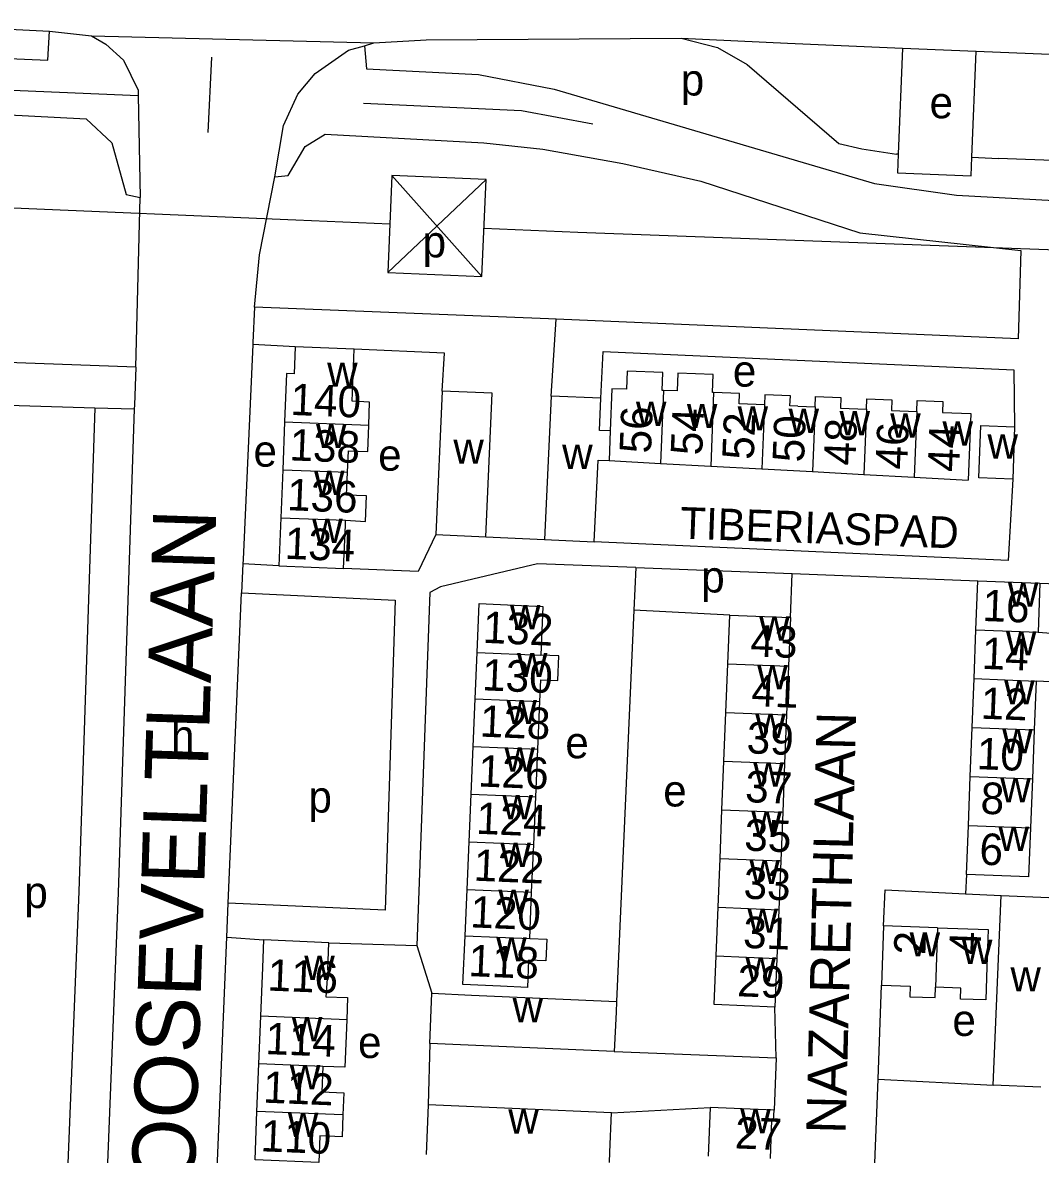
# Model space of a CAD drawing. Extents: x 159675 to 162108, y 386471 to 388472.
# Drawn here: x 161401.7 to 161530.7, y 387315.3 to 387458.8 of the extents above; entities that cross this region are included whole.
import ezdxf

# ---------------------------------------------------------------- set-up
doc = ezdxf.new("R2010")
doc.units = 0
for name, color, linetype in [('BLT_Basislijn', 7, 'Continuous'), ('BLT_Bebouwing', 7, 'Continuous'), ('BLT_Centroide', 7, 'Continuous'), ('BLT_Hoogspanningsmast_en_leidingen', 7, 'Continuous'), ('BLT_Huisnummer', 7, 'Continuous'), ('BLT_Huisnummer_ tussenligend', 7, 'Continuous'), ('BLT_Huisnummer_reeks', 7, 'Continuous'), ('BLT_Onderverdeling_panden', 7, 'Continuous'), ('BLT_Straatnaam', 7, 'Continuous'), ('BLT_Straatnaam_hoofdweg', 7, 'Continuous'), ('BLT_Straatnaam_verkleind', 7, 'Continuous'), ('BLT_Vlakafsluiter', 7, 'Continuous')]:
    doc.layers.add(name, color=color, linetype=linetype)

msp = doc.modelspace()

# ---------------------------------------------------------------- linework, layer by layer
at = {"layer": 'BLT_Basislijn'}
for p, q in [((161498.66, 387456.2), (161513.27, 387455.58)), ((161425.6, 387454.41), (161425.13, 387444.85)), ((161513.27, 387455.58), (161512.71, 387442.12)), ((161513.27, 387455.58), (161522.59, 387455.19)), ((161522.06, 387441.75), (161522.59, 387455.19)), ((161522.59, 387455.19), (161563.27, 387453.47)), ((161416.31, 387449.55), (161416.56, 387436.63)), ((161512.71, 387442.12), (161512.48, 387442.13)), ((161522.06, 387441.75), (161525.42, 387441.58)), ((161533.45, 387441.26), (161525.42, 387441.58)), ((161416.02, 387415.1), (161416.56, 387436.63)), ((161468.7, 387411.45), (161469.32, 387421.19)), ((161436.23, 387417.71), (161430.86, 387418)), ((161395.41, 387410.42), (161410.82, 387409.97)), ((161410.82, 387409.97), (161415.82, 387409.83)), ((161415.82, 387409.83), (161413.79, 387348.43)), ((161460.39, 387393.61), (161467.86, 387393.24)), ((161429.58, 387390.15), (161429.43, 387386.48)), ((161434.16, 387389.92), (161429.58, 387390.15)), ((161479.42, 387389.69), (161479.18, 387384.31)), ((161479.42, 387389.69), (161499.26, 387388.93)), ((161499.05, 387383.37), (161499.26, 387388.93)), ((161499.26, 387388.93), (161522.81, 387388.02)), ((161530.69, 387387.71), (161542.68, 387387.28)), ((161427.71, 387347.14), (161429.43, 387386.48)), ((161479.18, 387384.31), (161476.98, 387334.69)), ((161491.34, 387383.68), (161479.18, 387384.31)), ((161521.37, 387350.78), (161521.26, 387348.34)), ((161413.79, 387348.43), (161410.85, 387275.63)), ((161521.26, 387348.34), (161525.76, 387348.11)), ((161427.55, 387342.83), (161427.71, 387347.14)), ((161426.27, 387312.44), (161427.55, 387342.83)), ((161427.55, 387342.83), (161432.26, 387342.49)), ((161440.5, 387342.09), (161451.64, 387341.78)), ((161451.64, 387341.78), (161453.57, 387335.71)), ((161510.15, 387324.8), (161510.59, 387336.73)), ((161497.25, 387327.54), (161497.08, 387333.96)), ((161453.3, 387329.35), (161453.09, 387321.57)), ((161509.67, 387311.89), (161510.15, 387324.8)), ((161510.15, 387324.8), (161524.74, 387324.05)), ((161476.36, 387320.57), (161488.85, 387321.21))]:
    msp.add_line(p, q, dxfattribs=at)
for points in [[(161260.28, 387465.84), (161260.68, 387463.35), (161262.43, 387461.96), (161312.28, 387459.63), (161335.78, 387456.99), (161404.84, 387454.04), (161405.05, 387457.71)], [(161260.28, 387465.84), (161302.6, 387464.08), (161334.1, 387461.28), (161405.05, 387457.71)], [(161405.05, 387457.71), (161410.41, 387457.11)], [(161410.41, 387457.11), (161412.22, 387456.05), (161414.45, 387454.03), (161416.3, 387450.22), (161416.31, 387449.55)], [(161433.64, 387439.24), (161434.76, 387445.76), (161436.57, 387449.73), (161438.74, 387452.35), (161442.98, 387455.3), (161445.01, 387455.86)], [(161445.01, 387455.86), (161446.19, 387456.23)], [(161445.01, 387455.86), (161445.29, 387452.96), (161459.49, 387452.21), (161469.07, 387450.38), (161509.7, 387438.41), (161520.11, 387436.93), (161545.63, 387435.52), (161545.91, 387440.66)], [(161446.19, 387456.23), (161452.83, 387456.62), (161485.2, 387456.83)], [(161485.2, 387456.83), (161489.81, 387455.63), (161493.57, 387453.5), (161505.18, 387443.46), (161508.09, 387442.79), (161512.48, 387442.13)], [(161325.98, 387454.79), (161335.48, 387452.99), (161416.31, 387449.55)], [(161444.91, 387448.6), (161464.93, 387447.67), (161473.99, 387445.97)], [(161416.02, 387415.1), (161378.82, 387416.45), (161378.6, 387416.68), (161379.57, 387448.17), (161409.71, 387446.59), (161412.96, 387443.54), (161414.8, 387437.01), (161416.56, 387436.63)], [(161433.64, 387439.24), (161435.33, 387439.4), (161437.49, 387443.08), (161440.01, 387444.65), (161460.15, 387443.54), (161467.63, 387442.74), (161477.77, 387440.93), (161487.68, 387438.69), (161507.86, 387432.16), (161528.27, 387429.91), (161527.92, 387418.71), (161469.32, 387421.19)], [(161512.71, 387442.12), (161512.61, 387439.76), (161521.96, 387439.36), (161522.06, 387441.75)], [(161431.05, 387422.71), (161431.68, 387429.36), (161433.64, 387439.24)], [(161431.05, 387422.71), (161430.87, 387418.22), (161430.86, 387418)], [(161469.32, 387421.19), (161468.36, 387421.23), (161431.05, 387422.71)], [(161430.86, 387418), (161429.61, 387390.74), (161429.58, 387390.15)], [(161454.86, 387412.08), (161455.18, 387416.88), (161443.72, 387417.41)], [(161475, 387411.16), (161475.31, 387417.11), (161527.37, 387414.79), (161527.48, 387407.54)], [(161416.02, 387415.1), (161415.84, 387410.3), (161415.82, 387409.83)], [(161527.23, 387400.91), (161526.65, 387390.59), (161474.16, 387392.95)], [(161454.06, 387393.89), (161451.84, 387389.2), (161442.37, 387389.59)], [(161479.42, 387389.69), (161466.94, 387390.18), (161454.67, 387387.26), (161453.32, 387386.54), (161451.64, 387341.78)], [(161429.43, 387386.48), (161448.89, 387385.58), (161447.62, 387346.24), (161427.71, 387347.14)], [(161510.85, 387344.26), (161511.06, 387348.85), (161521.26, 387348.34)], [(161476.7, 387328.33), (161497.25, 387327.54)], [(161497.25, 387327.54), (161496.96, 387320.89)]]:
    msp.add_lwpolyline(points, dxfattribs=at)
at = {"layer": 'BLT_Bebouwing'}
for p, q in [((161443.72, 387417.41), (161436.23, 387417.71)), ((161454.86, 387412.08), (161454.06, 387393.89)), ((161468.7, 387411.45), (161467.86, 387393.24)), ((161475, 387411.16), (161468.7, 387411.45)), ((161500, 387410.16), (161502.18, 387410.08)), ((161434.89, 387408.17), (161434.65, 387402.11)), ((161527.48, 387407.54), (161527.23, 387400.91)), ((161476.04, 387403.27), (161482.57, 387402.91)), ((161482.57, 387402.91), (161488.93, 387402.57)), ((161434.65, 387402.11), (161434.4, 387396.02)), ((161488.93, 387402.57), (161495.42, 387402.22)), ((161495.42, 387402.22), (161501.85, 387401.87)), ((161501.85, 387401.87), (161508.35, 387401.52)), ((161508.35, 387401.52), (161514.73, 387401.17)), ((161514.73, 387401.17), (161521.57, 387400.8)), ((161434.4, 387396.02), (161434.16, 387389.92)), ((161454.06, 387393.89), (161460.39, 387393.61)), ((161467.86, 387393.24), (161474.16, 387392.95)), ((161434.16, 387389.92), (161442.37, 387389.59)), ((161522.57, 387381.81), (161522.81, 387388.02)), ((161522.81, 387388.02), (161530.69, 387387.71)), ((161530.69, 387387.71), (161530.45, 387381.51)), ((161491.1, 387377.5), (161491.34, 387383.68)), ((161491.34, 387383.68), (161499.05, 387383.37)), ((161499.05, 387383.37), (161498.8, 387377.19)), ((161522.33, 387375.61), (161522.57, 387381.81)), ((161459.05, 387373.04), (161459.31, 387378.94)), ((161490.85, 387371.32), (161491.1, 387377.5)), ((161498.8, 387377.19), (161498.56, 387371.02)), ((161522.09, 387369.4), (161522.33, 387375.61)), ((161530.21, 387375.3), (161529.97, 387369.1)), ((161458.8, 387367.01), (161459.05, 387373.04)), ((161466.99, 387366.66), (161467.25, 387372.7)), ((161490.6, 387365.15), (161490.85, 387371.32)), ((161498.56, 387371.02), (161498.31, 387364.84)), ((161521.85, 387363.2), (161522.09, 387369.4)), ((161529.97, 387369.1), (161529.73, 387362.89)), ((161458.54, 387360.97), (161458.8, 387367.01)), ((161466.74, 387360.62), (161466.99, 387366.66)), ((161490.36, 387358.97), (161490.6, 387365.15)), ((161498.31, 387364.84), (161498.06, 387358.66)), ((161521.61, 387356.99), (161521.85, 387363.2)), ((161529.73, 387362.89), (161529.49, 387356.69)), ((161458.28, 387354.93), (161458.54, 387360.97)), ((161466.48, 387354.58), (161466.74, 387360.62)), ((161490.11, 387352.8), (161490.36, 387358.97)), ((161498.06, 387358.66), (161497.82, 387352.49)), ((161521.37, 387350.78), (161521.61, 387356.99)), ((161458.03, 387348.89), (161458.28, 387354.93)), ((161466.22, 387348.54), (161466.48, 387354.58)), ((161489.86, 387346.62), (161490.11, 387352.8)), ((161497.82, 387352.49), (161497.57, 387346.31)), ((161457.78, 387343.01), (161458.03, 387348.89)), ((161465.97, 387342.66), (161466.22, 387348.54)), ((161524.74, 387324.05), (161525.76, 387348.11)), ((161525.76, 387348.11), (161531.81, 387347.85)), ((161489.62, 387340.44), (161489.86, 387346.62)), ((161497.57, 387346.31), (161497.33, 387340.14)), ((161510.85, 387344.26), (161510.59, 387336.73)), ((161517.71, 387344.03), (161510.85, 387344.26)), ((161440.5, 387342.09), (161432.26, 387342.49)), ((161440.37, 387338.67), (161440.5, 387342.09)), ((161453.3, 387329.35), (161453.57, 387335.71)), ((161431.62, 387326.76), (161431.87, 387332.79)), ((161476.7, 387328.33), (161453.3, 387329.35)), ((161431.38, 387320.74), (161431.62, 387326.76)), ((161530.8, 387323.8), (161524.74, 387324.05)), ((161453.09, 387321.57), (161452.82, 387315.26)), ((161476.36, 387320.57), (161453.09, 387321.57)), ((161488.85, 387321.21), (161488.6, 387315.07)), ((161496.96, 387320.89), (161488.85, 387321.21))]:
    msp.add_line(p, q, dxfattribs=at)
for points in [[(161436.23, 387417.71), (161436.09, 387414.27), (161435.14, 387414.3), (161434.89, 387408.17)], [(161445.56, 387407.74), (161445.67, 387410.69), (161443.46, 387410.78), (161443.72, 387417.41)], [(161482.93, 387412.16), (161482.78, 387412.16), (161482.87, 387414.43), (161478.33, 387414.61), (161478.24, 387412.3), (161476.4, 387412.38), (161476.19, 387407.02)], [(161489.3, 387411.89), (161489.17, 387411.9), (161489.26, 387414.19), (161484.78, 387414.37), (161484.69, 387412.09), (161482.93, 387412.16)], [(161460.39, 387393.61), (161461.19, 387411.8), (161454.86, 387412.08)], [(161495.74, 387410.34), (161492.52, 387410.47), (161492.57, 387411.76), (161489.3, 387411.89)], [(161500, 387410.16), (161498.98, 387410.2), (161499.03, 387411.49), (161495.8, 387411.62), (161495.74, 387410.34)], [(161502.18, 387410.08), (161502.23, 387411.38), (161505.44, 387411.25), (161505.38, 387409.9), (161508.68, 387409.77)], [(161476.19, 387407.02), (161474.81, 387407.09), (161475, 387411.16)], [(161508.68, 387409.77), (161508.73, 387411.11), (161511.92, 387410.98), (161511.87, 387409.62), (161515.06, 387409.49)], [(161515.06, 387409.49), (161515.12, 387410.87), (161518.37, 387410.74), (161518.31, 387409.36), (161521.91, 387409.22), (161521.57, 387400.8)], [(161442.86, 387401.78), (161442.97, 387404.52), (161445.42, 387404.42), (161445.56, 387407.74)], [(161527.23, 387400.91), (161522.93, 387401.07), (161523.18, 387407.7), (161527.48, 387407.54)], [(161474.16, 387392.95), (161474.64, 387403.33), (161476.04, 387403.27)], [(161442.61, 387395.69), (161445.13, 387395.55), (161445.26, 387398.78), (161442.74, 387398.88), (161442.86, 387401.78)], [(161442.37, 387389.59), (161442.59, 387395.09), (161442.61, 387395.69)], [(161459.31, 387378.94), (161459.57, 387385.12), (161467.64, 387384.78), (161467.38, 387378.6)], [(161530.45, 387381.51), (161533.23, 387381.31), (161532.99, 387375.18), (161530.21, 387375.3)], [(161467.25, 387372.7), (161467.37, 387375.48), (161469.52, 387375.39), (161469.66, 387378.5), (161467.38, 387378.6)], [(161529.49, 387356.69), (161529.25, 387350.48), (161521.37, 387350.78)], [(161517.71, 387344.03), (161524.13, 387343.81), (161523.97, 387339.08), (161523.82, 387334.87), (161520.61, 387334.98), (161520.65, 387336.37), (161517.45, 387336.48)], [(161431.87, 387332.79), (161432.12, 387338.98), (161432.26, 387342.49)], [(161465.97, 387342.66), (161468.15, 387342.57), (161468.03, 387339.83), (161465.83, 387339.92), (161465.68, 387336.46), (161462.28, 387336.61), (161457.51, 387336.81), (161457.78, 387343.01)], [(161497.08, 387333.96), (161489.37, 387334.27), (161489.62, 387340.44)], [(161497.33, 387340.14), (161497.08, 387333.96)], [(161440.37, 387338.67), (161440.1, 387335.26), (161442.88, 387335.16), (161442.77, 387332.36)], [(161510.59, 387336.73), (161514.22, 387336.6), (161514.18, 387335.28), (161517.4, 387335.17), (161517.45, 387336.48)], [(161453.57, 387335.71), (161458.57, 387335.49), (161476.98, 387334.69)], [(161476.98, 387334.69), (161476.92, 387333.33), (161476.7, 387328.33)], [(161442.77, 387332.36), (161442.53, 387326.33), (161439.74, 387326.43)], [(161439.74, 387326.43), (161439.61, 387323.21), (161442.4, 387323.1), (161442.29, 387320.31)], [(161496.51, 387314.74), (161496.7, 387319.6), (161496.91, 387319.59), (161496.96, 387320.89)], [(161442.29, 387320.31), (161442.18, 387317.51), (161439.35, 387317.62), (161439.22, 387314.26), (161431.13, 387314.59), (161431.38, 387320.74)], [(161476.09, 387314.27), (161476.15, 387315.57), (161476.36, 387320.57)]]:
    msp.add_lwpolyline(points, dxfattribs=at)
at = {"layer": 'BLT_Hoogspanningsmast_en_leidingen'}
for p, q in [((161241.41, 387441.98), (161436.3, 387433.8)), ((161460.43, 387438.9), (161447.96, 387427.12)), ((161448.5, 387439.42), (161459.88, 387426.6)), ((161436.3, 387433.8), (161448.23, 387433.27)), ((161460.16, 387432.75), (161472.08, 387432.22)), ((161472.08, 387432.22), (161670.31, 387424.88))]:
    msp.add_line(p, q, dxfattribs=at)
msp.add_lwpolyline([(161448.5, 387439.42), (161447.96, 387427.12), (161459.88, 387426.6), (161460.43, 387438.9)], close=True, dxfattribs=at)
at = {"layer": 'BLT_Huisnummer_reeks'}
for p, q in [((161410.82, 387409.97), (161408.8, 387348.61)), ((161408.8, 387348.61), (161405.85, 387275.81))]:
    msp.add_line(p, q, dxfattribs=at)
at = {"layer": 'BLT_Onderverdeling_panden'}
for p, q in [((161482.93, 387412.16), (161482.57, 387402.91)), ((161489.3, 387411.89), (161488.93, 387402.57)), ((161495.74, 387410.34), (161495.42, 387402.22)), ((161502.18, 387410.08), (161501.85, 387401.87)), ((161508.68, 387409.77), (161508.35, 387401.52)), ((161515.06, 387409.49), (161514.73, 387401.17)), ((161434.89, 387408.17), (161445.56, 387407.74)), ((161476.19, 387407.02), (161476.04, 387403.27)), ((161434.65, 387402.11), (161442.86, 387401.78)), ((161434.4, 387396.02), (161442.61, 387395.69)), ((161522.57, 387381.81), (161530.45, 387381.51)), ((161459.31, 387378.94), (161467.38, 387378.6)), ((161491.1, 387377.5), (161498.8, 387377.19)), ((161522.33, 387375.61), (161530.21, 387375.3)), ((161459.05, 387373.04), (161467.25, 387372.7)), ((161490.85, 387371.32), (161498.56, 387371.02)), ((161522.09, 387369.4), (161529.97, 387369.1)), ((161458.8, 387367.01), (161466.99, 387366.66)), ((161490.6, 387365.15), (161498.31, 387364.84)), ((161521.85, 387363.2), (161529.73, 387362.89)), ((161458.54, 387360.97), (161466.74, 387360.62)), ((161490.36, 387358.97), (161498.06, 387358.66)), ((161521.61, 387356.99), (161529.49, 387356.69)), ((161458.28, 387354.93), (161466.48, 387354.58)), ((161490.11, 387352.8), (161497.82, 387352.49)), ((161458.03, 387348.89), (161466.22, 387348.54)), ((161489.86, 387346.62), (161497.57, 387346.31)), ((161517.71, 387344.03), (161517.45, 387336.48)), ((161457.78, 387343.01), (161465.97, 387342.66)), ((161489.62, 387340.44), (161497.33, 387340.14)), ((161442.77, 387332.36), (161431.87, 387332.79)), ((161439.74, 387326.43), (161431.62, 387326.76)), ((161442.29, 387320.31), (161431.38, 387320.74))]:
    msp.add_line(p, q, dxfattribs=at)
at = {"layer": 'BLT_Vlakafsluiter'}
for p, q in [((161410.41, 387457.11), (161446.19, 387456.23)), ((161485.2, 387456.83), (161498.66, 387456.2))]:
    msp.add_line(p, q, dxfattribs=at)

# ---------------------------------------------------------------- texts
at = {"layer": 'BLT_Centroide'}
for s, p in [('p', (161485.13, 387449.56)), ('e', (161516.69, 387446.67)), ('p', (161452.39, 387429.03)), ('w', (161440.28, 387412.62)), ('e', (161491.74, 387412.64)), ('w', (161479.45, 387407.67)), ('w', (161485.91, 387407.38)), ('w', (161492.34, 387407.08)), ('w', (161498.8, 387406.77)), ('w', (161505.27, 387406.47)), ('w', (161511.7, 387406.17)), ('w', (161438.87, 387404.84)), ('w', (161518.33, 387405.16)), ('e', (161430.94, 387402.49)), ('w', (161456.29, 387402.86)), ('w', (161524.03, 387403.52)), ('e', (161446.75, 387401.98)), ('w', (161470.09, 387402.19)), ('w', (161438.62, 387398.91)), ('w', (161438.38, 387392.81)), ('p', (161487.73, 387386.54)), ('w', (161526.63, 387384.75)), ('w', (161463.47, 387381.88)), ('w', (161495.08, 387380.44)), ('w', (161526.38, 387378.56)), ('w', (161464.36, 387375.81)), ('w', (161494.83, 387374.25)), ('w', (161526.15, 387372.34)), ('w', (161463.02, 387369.84)), ('w', (161494.58, 387368.09)), ('h', (161420.47, 387366.36)), ('e', (161470.49, 387365.51)), ('w', (161525.91, 387366.16)), ('w', (161462.77, 387363.81)), ('w', (161494.33, 387361.91)), ('e', (161482.91, 387359.4)), ('w', (161525.66, 387359.94)), ('p', (161437.91, 387358.63)), ('w', (161462.51, 387357.78)), ('w', (161494.09, 387355.72)), ('w', (161525.43, 387353.75)), ('w', (161462.25, 387351.72)), ('w', (161493.84, 387349.56)), ('p', (161401.87, 387346.53)), ('w', (161462, 387345.78)), ('w', (161493.59, 387343.38)), ('w', (161461.73, 387339.75)), ('w', (161514.16, 387340.38)), ('w', (161520.8, 387339.44)), ('w', (161437.38, 387337.41)), ('w', (161493.34, 387337.19)), ('w', (161526.95, 387335.95)), ('w', (161463.8, 387332.03)), ('w', (161435.8, 387329.62)), ('e', (161519.59, 387330.3)), ('e', (161444.2, 387327.5)), ('w', (161435.55, 387323.53)), ('w', (161463.26, 387317.91)), ('w', (161492.68, 387317.97)), ('w', (161435.3, 387317.5))]:
    msp.add_text(s, height=4, dxfattribs=at).set_placement(p)
at = {"layer": 'BLT_Huisnummer'}
for s, rotation, p in [('140', 357.6982, (161435.58, 387409.06)), ('56', 87.7135, (161481.35, 387404.12)), ('52', 87.7135, (161494.38, 387403.32)), ('48', 87.7135, (161507.26, 387402.59)), ('44', 87.7135, (161520.43, 387401.78)), ('134', 357.6985, (161434.85, 387390.82)), ('16', 357.7832, (161523.35, 387382.93)), ('132', 357.558, (161459.97, 387380.16)), ('43', 357.7118, (161493.92, 387378.45)), ('10', 357.7832, (161522.63, 387364.14)), ('126', 357.558, (161459.38, 387361.95)), ('37', 357.7118, (161493.25, 387359.96)), ('6', 357.7832, (161522.96, 387352.03)), ('122', 357.558, (161458.81, 387350)), ('33', 357.7118, (161493.05, 387347.72)), ('2', 88.0353, (161516.15, 387340.53)), ('4', 88.0279, (161523.15, 387340.51)), ('118', 357.558, (161458.15, 387337.9)), ('116', 357.7308, (161432.67, 387336.06)), ('29', 357.7118, (161492.24, 387335.34)), ('110', 357.7074, (161431.79, 387315.68)), ('27', 357.6987, (161491.94, 387316.05))]:
    msp.add_text(s, height=4, rotation=rotation, dxfattribs=at).set_placement(p)
at = {"layer": 'BLT_Huisnummer_ tussenligend'}
for s, rotation, p in [('54', 87.7135, (161487.84, 387403.89)), ('50', 87.7135, (161500.76, 387402.99)), ('138', 357.6985, (161435.46, 387403.3)), ('46', 87.7135, (161513.82, 387402.09)), ('136', 357.6985, (161435.15, 387396.98)), ('14', 357.7832, (161523.25, 387376.86)), ('130', 357.558, (161459.88, 387374.14)), ('41', 357.7118, (161494.05, 387372.14)), ('12', 357.7832, (161523.12, 387370.54)), ('128', 357.558, (161459.59, 387368.27)), ('39', 357.7118, (161493.44, 387366.15)), ('8', 357.7832, (161523.11, 387358.49)), ('124', 357.558, (161459.13, 387355.95)), ('35', 357.7118, (161493.14, 387353.82)), ('120', 357.558, (161458.38, 387344.08)), ('31', 357.7118, (161492.99, 387341.48)), ('114', 357.7074, (161432.39, 387328.01)), ('112', 357.7074, (161432.11, 387321.85))]:
    msp.add_text(s, height=4, rotation=rotation, dxfattribs=at).set_placement(p)
at = {"layer": 'BLT_Straatnaam'}
msp.add_text('NAZARETHLAAN', height=4.9999, rotation=88.5603, dxfattribs=at).set_placement((161506.04, 387317.85))
at = {"layer": 'BLT_Straatnaam_hoofdweg'}
msp.add_text('FRANKLIN D ROOSEVELTLAAN', height=8, rotation=88.149, dxfattribs=at).set_placement((161421.06, 387237.14))
at = {"layer": 'BLT_Straatnaam_verkleind'}
msp.add_text('TIBERIASPAD', height=3.9999, rotation=357.9254, dxfattribs=at).set_placement((161484.98, 387393.39))

doc.saveas('drawing.dxf')
